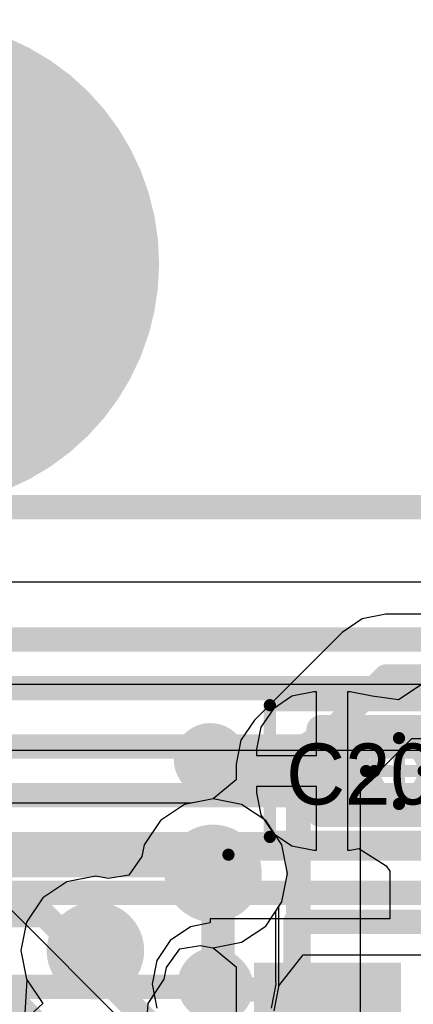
# Model space of a CAD drawing. Header units: millimetres. Extents: x -2 to 68, y -2 to 27.4.
# Tile 585 of 594: x 57.4 to 59, y 23.4 to 27.4. Entities that reach past the tile are written whole.
import ezdxf

# ---------------------------------------------------------------- set-up
doc = ezdxf.new("R2010")
doc.units = ezdxf.units.MM
for name, color, linetype in [('BottomLayer', 5, 'Continuous'), ('DrillGuide', 244, 'Continuous'), ('Mechanical13', 56, 'Continuous'), ('Mechanical15', 56, 'Continuous'), ('Mechanical2', 216, 'Continuous'), ('Mechanical3', 76, 'Continuous'), ('Mechanical4', 56, 'Continuous'), ('MidLayer1', 16, 'Continuous'), ('MidLayer2', 76, 'Continuous'), ('MidLayer3', 90, 'Continuous'), ('MidLayer4', 156, 'Continuous'), ('MidLayer5', 130, 'Continuous'), ('MidLayer6', 216, 'Continuous'), ('MidLayer7', 6, 'Continuous'), ('MidLayer8', 54, 'Continuous'), ('MultiLayer', 9, 'Continuous'), ('TopLayer', 1, 'Continuous'), ('TopPaste', 8, 'Continuous'), ('TopSolder', 216, 'Continuous'), ('ViaHoleLayer', 16, 'Continuous')]:
    doc.layers.add(name, color=color, linetype=linetype)

# ---------------------------------------------------------------- blocks, each defined once
blk = doc.blocks.new('PQFN40P180X260X55_16N_54')
at = {"layer": 'Mechanical13', "const_width": 0.1}
for points in [[(0.9, 1.3), (-0.9, 1.3)], [(-0.9, -1.3), (-0.9, 1.3)], [(0.9, -1.3), (0.9, 1.3)], [(0.9, -1.3), (-0.9, -1.3)]]:
    blk.add_lwpolyline(points, dxfattribs=at)
at = {"layer": 'Mechanical13', "const_width": 0.05}
for points in [[(-0.925, 1.3, 1), (-0.875, 1.3, 1)], [(-0.925, 1.3, 1), (-0.875, 1.3, 1)], [(0.875, 1.3, 1), (0.925, 1.3, 1)], [(0.875, 1.3, 1), (0.925, 1.3, 1)], [(-0.925, -1.3, 1), (-0.875, -1.3, 1)], [(-0.925, -1.3, 1), (-0.875, -1.3, 1)], [(0.875, -1.3, 1), (0.925, -1.3, 1)], [(0.875, -1.3, 1), (0.925, -1.3, 1)]]:
    blk.add_lwpolyline(points, format="xyb", close=True, dxfattribs=at)
at = {"layer": 'Mechanical13'}
blk.add_solid([(-0.9, 0.508), (-0.127, 0.508), (-0.9, 1.3), (-0.127, 1.3)], dxfattribs=at)
at = {"layer": 'Mechanical15', "const_width": 0.05}
for points in [[(1.175, 1.575), (-1.175, 1.575)], [(-1.175, -1.575), (-1.175, 1.575)], [(1.175, -1.575), (1.175, 1.575)], [(0, -0.5), (0, 0.5)], [(0.5, 0), (-0.5, 0)], [(1.175, -1.575), (-1.175, -1.575)]]:
    blk.add_lwpolyline(points, dxfattribs=at)
at = {"layer": 'Mechanical15'}
for points, const_width in [([(-1.1875, 1.575, 1), (-1.1625, 1.575, 1)], 0.025), ([(-1.1875, 1.575, 1), (-1.1625, 1.575, 1)], 0.025), ([(1.1625, 1.575, 1), (1.1875, 1.575, 1)], 0.025), ([(1.1625, 1.575, 1), (1.1875, 1.575, 1)], 0.025), ([(-0.0125, 0.5, 1), (0.0125, 0.5, 1)], 0.025), ([(0.3592, 0, 1), (-0.3592, 0, 1)], 0.05), ([(-0.5125, 0, 1), (-0.4875, 0, 1)], 0.025), ([(-0.3717, 0, 1), (-0.3467, 0, 1)], 0.025), ([(0.3467, 0, 1), (0.3717, 0, 1)], 0.025), ([(0.4875, 0, 1), (0.5125, 0, 1)], 0.025), ([(-0.0125, -0.5, 1), (0.0125, -0.5, 1)], 0.025), ([(-1.1875, -1.575, 1), (-1.1625, -1.575, 1)], 0.025), ([(-1.1875, -1.575, 1), (-1.1625, -1.575, 1)], 0.025), ([(1.1625, -1.575, 1), (1.1875, -1.575, 1)], 0.025), ([(1.1625, -1.575, 1), (1.1875, -1.575, 1)], 0.025)]:
    blk.add_lwpolyline(points, format="xyb", close=True, dxfattribs=dict(at, const_width=const_width))
at = {"layer": 'TopLayer'}
for points in [[(-0.7125, 0.8865), (-0.4875, 0.8865), (-0.7125, 1.4495), (-0.4875, 1.4495)], [(-0.3125, 0.8865), (-0.0875, 0.8865), (-0.3125, 1.4495), (-0.0875, 1.4495)], [(0.0875, 0.8865), (0.3125, 0.8865), (0.0875, 1.4495), (0.3125, 1.4495)], [(0.4875, 0.8865), (0.7125, 0.8865), (0.4875, 1.4495), (0.7125, 1.4495)], [(-0.3865, 0.4875), (-0.3865, 0.7125), (-1.0495, 0.4875), (-1.0495, 0.7125)], [(1.0495, 0.4875), (1.0495, 0.7125), (0.4865, 0.4875), (0.4865, 0.7125)], [(-0.4865, 0.0875), (-0.4865, 0.3125), (-1.0495, 0.0875), (-1.0495, 0.3125)], [(1.0495, 0.0875), (1.0495, 0.3125), (0.4865, 0.0875), (0.4865, 0.3125)], [(-0.4865, -0.3125), (-0.4865, -0.0875), (-1.0495, -0.3125), (-1.0495, -0.0875)], [(1.0495, -0.3125), (1.0495, -0.0875), (0.4865, -0.3125), (0.4865, -0.0875)], [(-0.4865, -0.7125), (-0.4865, -0.4875), (-1.0495, -0.7125), (-1.0495, -0.4875)], [(1.0495, -0.7125), (1.0495, -0.4875), (0.4865, -0.7125), (0.4865, -0.4875)], [(-0.7125, -1.4495), (-0.4875, -1.4495), (-0.7125, -0.8865), (-0.4875, -0.8865)], [(-0.3125, -1.4495), (-0.0875, -1.4495), (-0.3125, -0.8865), (-0.0875, -0.8865)], [(0.0875, -1.4495), (0.3125, -1.4495), (0.0875, -0.8865), (0.3125, -0.8865)], [(0.4875, -1.4495), (0.7125, -1.4495), (0.4875, -0.8865), (0.7125, -0.8865)]]:
    blk.add_solid(points, dxfattribs=at)
at = {"layer": 'TopPaste'}
for points in [[(-0.7125, 0.8865), (-0.4875, 0.8865), (-0.7125, 1.4495), (-0.4875, 1.4495)], [(-0.3125, 0.8865), (-0.0875, 0.8865), (-0.3125, 1.4495), (-0.0875, 1.4495)], [(0.0875, 0.8865), (0.3125, 0.8865), (0.0875, 1.4495), (0.3125, 1.4495)], [(0.4875, 0.8865), (0.7125, 0.8865), (0.4875, 1.4495), (0.7125, 1.4495)], [(-0.3865, 0.4875), (-0.3865, 0.7125), (-1.0495, 0.4875), (-1.0495, 0.7125)], [(1.0495, 0.4875), (1.0495, 0.7125), (0.4865, 0.4875), (0.4865, 0.7125)], [(-0.4865, 0.0875), (-0.4865, 0.3125), (-1.0495, 0.0875), (-1.0495, 0.3125)], [(1.0495, 0.0875), (1.0495, 0.3125), (0.4865, 0.0875), (0.4865, 0.3125)], [(-0.4865, -0.3125), (-0.4865, -0.0875), (-1.0495, -0.3125), (-1.0495, -0.0875)], [(1.0495, -0.3125), (1.0495, -0.0875), (0.4865, -0.3125), (0.4865, -0.0875)], [(-0.4865, -0.7125), (-0.4865, -0.4875), (-1.0495, -0.7125), (-1.0495, -0.4875)], [(1.0495, -0.7125), (1.0495, -0.4875), (0.4865, -0.7125), (0.4865, -0.4875)], [(-0.7125, -1.4495), (-0.4875, -1.4495), (-0.7125, -0.8865), (-0.4875, -0.8865)], [(-0.3125, -1.4495), (-0.0875, -1.4495), (-0.3125, -0.8865), (-0.0875, -0.8865)], [(0.0875, -1.4495), (0.3125, -1.4495), (0.0875, -0.8865), (0.3125, -0.8865)], [(0.4875, -1.4495), (0.7125, -1.4495), (0.4875, -0.8865), (0.7125, -0.8865)]]:
    blk.add_solid(points, dxfattribs=at)
at = {"layer": 'TopSolder'}
for points in [[(-0.7325, 0.8665), (-0.4675, 0.8665), (-0.7325, 1.4695), (-0.4675, 1.4695)], [(-0.3325, 0.8665), (-0.0675, 0.8665), (-0.3325, 1.4695), (-0.0675, 1.4695)], [(0.0675, 0.8665), (0.3325, 0.8665), (0.0675, 1.4695), (0.3325, 1.4695)], [(0.4675, 0.8665), (0.7325, 0.8665), (0.4675, 1.4695), (0.7325, 1.4695)], [(-0.3665, 0.4675), (-0.3665, 0.7325), (-1.0695, 0.4675), (-1.0695, 0.7325)], [(1.0695, 0.4675), (1.0695, 0.7325), (0.4665, 0.4675), (0.4665, 0.7325)], [(-0.4665, 0.0675), (-0.4665, 0.3325), (-1.0695, 0.0675), (-1.0695, 0.3325)], [(1.0695, 0.0675), (1.0695, 0.3325), (0.4665, 0.0675), (0.4665, 0.3325)], [(-0.4665, -0.3325), (-0.4665, -0.0675), (-1.0695, -0.3325), (-1.0695, -0.0675)], [(1.0695, -0.3325), (1.0695, -0.0675), (0.4665, -0.3325), (0.4665, -0.0675)], [(-0.4665, -0.7325), (-0.4665, -0.4675), (-1.0695, -0.7325), (-1.0695, -0.4675)], [(1.0695, -0.7325), (1.0695, -0.4675), (0.4665, -0.7325), (0.4665, -0.4675)], [(-0.7325, -1.4695), (-0.4675, -1.4695), (-0.7325, -0.8665), (-0.4675, -0.8665)], [(-0.3325, -1.4695), (-0.0675, -1.4695), (-0.3325, -0.8665), (-0.0675, -0.8665)], [(0.0675, -1.4695), (0.3325, -1.4695), (0.0675, -0.8665), (0.3325, -0.8665)], [(0.4675, -1.4695), (0.7325, -1.4695), (0.4675, -0.8665), (0.7325, -0.8665)]]:
    blk.add_solid(points, dxfattribs=at)
blk = doc.blocks.new('CAP_0201_58')
at = {"layer": 'Mechanical13', "const_width": 0.12}
for points in [[(-0.32, 0.17), (0.32, 0.17)], [(-0.32, -0.17), (-0.32, 0.17)], [(0.32, -0.17), (0.32, 0.17)], [(-0.32, -0.17), (0.32, -0.17)]]:
    blk.add_lwpolyline(points, dxfattribs=at)
at = {"layer": 'Mechanical13', "const_width": 0.06}
for points in [[(-0.35, 0.17, 1), (-0.29, 0.17, 1)], [(-0.35, 0.17, 1), (-0.29, 0.17, 1)], [(0.29, 0.17, 1), (0.35, 0.17, 1)], [(0.29, 0.17, 1), (0.35, 0.17, 1)], [(-0.35, -0.17, 1), (-0.29, -0.17, 1)], [(-0.35, -0.17, 1), (-0.29, -0.17, 1)], [(0.29, -0.17, 1), (0.35, -0.17, 1)], [(0.29, -0.17, 1), (0.35, -0.17, 1)]]:
    blk.add_lwpolyline(points, format="xyb", close=True, dxfattribs=at)
at = {"layer": 'Mechanical15', "const_width": 0.05}
for points in [[(-0.53, 0.27), (0.53, 0.27)], [(-0.53, -0.27), (-0.53, 0.27)], [(0.53, -0.27), (0.53, 0.27)], [(0, -0.135), (0, 0.135)], [(-0.135, 0), (0.135, 0)], [(-0.53, -0.27), (0.53, -0.27)]]:
    blk.add_lwpolyline(points, dxfattribs=at)
at = {"layer": 'Mechanical15'}
for points, const_width in [([(-0.5425, 0.27, 1), (-0.5175, 0.27, 1)], 0.025), ([(-0.5425, 0.27, 1), (-0.5175, 0.27, 1)], 0.025), ([(0.5175, 0.27, 1), (0.5425, 0.27, 1)], 0.025), ([(0.5175, 0.27, 1), (0.5425, 0.27, 1)], 0.025), ([(0.1013, 0, 1), (-0.1013, 0, 1)], 0.05), ([(-0.0125, 0.135, 1), (0.0125, 0.135, 1)], 0.025), ([(-0.1475, 0, 1), (-0.1225, 0, 1)], 0.025), ([(-0.1138, 0, 1), (-0.0888, 0, 1)], 0.025), ([(0.0888, 0, 1), (0.1138, 0, 1)], 0.025), ([(0.1225, 0, 1), (0.1475, 0, 1)], 0.025), ([(-0.0125, -0.135, 1), (0.0125, -0.135, 1)], 0.025), ([(-0.5425, -0.27, 1), (-0.5175, -0.27, 1)], 0.025), ([(-0.5425, -0.27, 1), (-0.5175, -0.27, 1)], 0.025), ([(0.5175, -0.27, 1), (0.5425, -0.27, 1)], 0.025), ([(0.5175, -0.27, 1), (0.5425, -0.27, 1)], 0.025)]:
    blk.add_lwpolyline(points, format="xyb", close=True, dxfattribs=dict(at, const_width=const_width))
at = {"layer": 'TopLayer', "const_width": 0.0806}
for points in [[(-0.3897, 0.0894, 1), (-0.3091, 0.0894, 1)], [(-0.2409, 0.0894, 1), (-0.1603, 0.0894, 1)], [(0.1603, 0.0894, 1), (0.2409, 0.0894, 1)], [(0.3091, 0.0894, 1), (0.3897, 0.0894, 1)], [(-0.3897, -0.0894, 1), (-0.3091, -0.0894, 1)], [(-0.2409, -0.0894, 1), (-0.1603, -0.0894, 1)], [(0.1603, -0.0894, 1), (0.2409, -0.0894, 1)], [(0.3091, -0.0894, 1), (0.3897, -0.0894, 1)]]:
    blk.add_lwpolyline(points, format="xyb", close=True, dxfattribs=at)
at = {"layer": 'TopLayer'}
for points in [[(-0.2006, 0.17), (-0.3494, 0.17), (-0.2006, -0.17), (-0.3494, -0.17)], [(0.2006, -0.17), (0.3494, -0.17), (0.2006, 0.17), (0.3494, 0.17)], [(-0.12, 0.0894), (-0.43, 0.0894), (-0.12, -0.0894), (-0.43, -0.0894)], [(0.12, -0.0894), (0.43, -0.0894), (0.12, 0.0894), (0.43, 0.0894)]]:
    blk.add_solid(points, dxfattribs=at)
at = {"layer": 'TopPaste', "const_width": 0.0806}
for points in [[(-0.3897, 0.0894, 1), (-0.3091, 0.0894, 1)], [(-0.2409, 0.0894, 1), (-0.1603, 0.0894, 1)], [(0.1603, 0.0894, 1), (0.2409, 0.0894, 1)], [(0.3091, 0.0894, 1), (0.3897, 0.0894, 1)], [(-0.3897, -0.0894, 1), (-0.3091, -0.0894, 1)], [(-0.2409, -0.0894, 1), (-0.1603, -0.0894, 1)], [(0.1603, -0.0894, 1), (0.2409, -0.0894, 1)], [(0.3091, -0.0894, 1), (0.3897, -0.0894, 1)]]:
    blk.add_lwpolyline(points, format="xyb", close=True, dxfattribs=at)
at = {"layer": 'TopPaste'}
for points in [[(-0.2006, 0.17), (-0.3494, 0.17), (-0.2006, -0.17), (-0.3494, -0.17)], [(0.2006, -0.17), (0.3494, -0.17), (0.2006, 0.17), (0.3494, 0.17)], [(-0.12, 0.0894), (-0.43, 0.0894), (-0.12, -0.0894), (-0.43, -0.0894)], [(0.12, -0.0894), (0.43, -0.0894), (0.12, 0.0894), (0.43, 0.0894)]]:
    blk.add_solid(points, dxfattribs=at)
at = {"layer": 'TopSolder', "const_width": 0.0806}
for points in [[(-0.3897, 0.0894, 1), (-0.3091, 0.0894, 1)], [(-0.2409, 0.0894, 1), (-0.1603, 0.0894, 1)], [(0.1603, 0.0894, 1), (0.2409, 0.0894, 1)], [(0.3091, 0.0894, 1), (0.3897, 0.0894, 1)], [(-0.3897, -0.0894, 1), (-0.3091, -0.0894, 1)], [(-0.2409, -0.0894, 1), (-0.1603, -0.0894, 1)], [(0.1603, -0.0894, 1), (0.2409, -0.0894, 1)], [(0.3091, -0.0894, 1), (0.3897, -0.0894, 1)]]:
    blk.add_lwpolyline(points, format="xyb", close=True, dxfattribs=at)
at = {"layer": 'TopSolder'}
for points in [[(-0.2006, 0.17), (-0.3494, 0.17), (-0.2006, -0.17), (-0.3494, -0.17)], [(0.2006, -0.17), (0.3494, -0.17), (0.2006, 0.17), (0.3494, 0.17)], [(-0.12, 0.0894), (-0.43, 0.0894), (-0.12, -0.0894), (-0.43, -0.0894)], [(0.12, -0.0894), (0.43, -0.0894), (0.12, 0.0894), (0.43, 0.0894)]]:
    blk.add_solid(points, dxfattribs=at)

msp = doc.modelspace()

# ---------------------------------------------------------------- linework, layer by layer
at = {"layer": 'BottomLayer'}
for p, q in [((43.1427, 25.0941), (62.4912, 25.0941)), ((59.8079, 24.6735), (43.6039, 24.6735)), ((58.4907, 23.4367), (58.5908, 23.5637)), ((58.5908, 23.5637), (59.4538, 23.5637)), ((58.4721, 23.3351), (58.4915, 23.4326)), ((58.4915, 23.4326), (58.4907, 23.4367))]:
    msp.add_line(p, q, dxfattribs=at)
at = {"layer": 'BottomLayer', "const_width": 0.1}
for points in [[(43.6039, 24.4186), (59.8079, 24.4186)], [(43.6868, 24.2186), (59.7251, 24.2186)], [(43.7696, 24.0186), (59.6422, 24.0186)], [(43.8525, 23.8186), (59.5594, 23.8186)], [(57.3726, 23.4326), (58.2366, 23.4326)]]:
    msp.add_lwpolyline(points, dxfattribs=at)
at = {"layer": 'BottomLayer'}
for points, const_width in [([(58.1616, 23.4326, 1), (58.3116, 23.4326, 1)], 0.15), ([(58.2116, 23.4326, 1), (58.2616, 23.4326, 1)], 0.05)]:
    msp.add_lwpolyline(points, format="xyb", close=True, dxfattribs=dict(at, const_width=const_width))
at = {"layer": 'DrillGuide'}
for points, const_width in [([(58.1853, 24.3647, 1), (58.2353, 24.3647, 1)], 0.05), ([(58.1714, 23.8984, 1), (58.2714, 23.8984, 1)], 0.1), ([(57.6886, 23.5817, 1), (57.7886, 23.5817, 1)], 0.1), ([(58.2008, 23.4435, 1), (58.2508, 23.4435, 1)], 0.05), ([(58.2116, 23.4326, 1), (58.2616, 23.4326, 1)], 0.05)]:
    msp.add_lwpolyline(points, format="xyb", close=True, dxfattribs=dict(at, const_width=const_width))
at = {"layer": 'Mechanical3', "const_width": 2}
msp.add_lwpolyline([(34.4829, 26.399), (57, 26.399)], dxfattribs=at)
at = {"layer": 'Mechanical3', "const_width": 1}
msp.add_lwpolyline([(56.5, 26.399, 1), (57.5, 26.399, 1)], format="xyb", close=True, dxfattribs=at)
at = {"layer": 'Mechanical4', "const_width": 0.1}
msp.add_lwpolyline([(1.905, 25.4), (64.008, 25.4)], dxfattribs=at)
at = {"layer": 'MidLayer1'}
for p, q in [((37.3388, 25.0941), (60.5031, 25.0941)), ((58.2214, 24.2043), (58.1044, 24.181)), ((58.3385, 24.181), (58.2214, 24.2043)), ((58.1044, 24.181), (58.0051, 24.1147)), ((58.4377, 24.1147), (58.3385, 24.181)), ((58.0051, 24.1147), (57.9388, 24.0155)), ((58.504, 24.0155), (58.4377, 24.1147)), ((57.9388, 24.0155), (57.9293, 23.9678)), ((58.5273, 23.8984), (58.504, 24.0155)), ((57.9293, 23.9678), (57.875, 23.8914)), ((57.6216, 23.8643), (57.5223, 23.798)), ((57.7386, 23.8875), (57.6216, 23.8643)), ((57.7916, 23.877), (57.7386, 23.8875)), ((57.875, 23.8914), (57.7916, 23.877)), ((58.504, 23.7814), (58.5273, 23.8984)), ((57.5223, 23.798), (57.456, 23.6987)), ((58.4785, 23.7432), (58.504, 23.7814)), ((58.4785, 23.4544), (58.4785, 23.7432)), ((57.456, 23.6987), (57.4327, 23.5817)), ((57.4327, 23.5817), (57.456, 23.4646)), ((57.456, 23.4646), (57.5223, 23.3654)), ((58.4613, 23.3459), (58.4807, 23.4435)), ((58.4807, 23.4435), (58.4785, 23.4544)), ((57.5223, 23.3654), (57.4737, 23.3202))]:
    msp.add_line(p, q, dxfattribs=at)
for points, const_width in [([(58.1353, 24.3647, 1), (58.2853, 24.3647, 1)], 0.15), ([(58.1214, 23.8984, 1), (58.3214, 23.8984, 1)], 0.2), ([(58.1964, 23.8984, 1), (58.2464, 23.8984, 1)], 0.05), ([(58.1986, 23.8963, 1), (58.2486, 23.8963, 1)], 0.05), ([(58.1986, 23.8963, 1), (58.2486, 23.8963, 1)], 0.05), ([(57.6386, 23.5817, 1), (57.8386, 23.5817, 1)], 0.2), ([(57.7136, 23.5817, 1), (57.7636, 23.5817, 1)], 0.05), ([(58.1508, 23.4435, 1), (58.3008, 23.4435, 1)], 0.15), ([(57.7136, 23.5064, 1), (57.7636, 23.5064, 1)], 0.05), ([(57.7136, 23.5064, 1), (57.7636, 23.5064, 1)], 0.05), ([(58.1986, 23.4456, 1), (58.2486, 23.4456, 1)], 0.05), ([(58.1986, 23.4456, 1), (58.2486, 23.4456, 1)], 0.05), ([(58.2008, 23.4435, 1), (58.2508, 23.4435, 1)], 0.05)]:
    msp.add_lwpolyline(points, format="xyb", close=True, dxfattribs=dict(at, const_width=const_width))
at = {"layer": 'MidLayer1', "const_width": 0.1}
for points in [[(58.2214, 23.8984), (58.2236, 23.8963)], [(58.2236, 23.4456), (58.2236, 23.8963)], [(57.7386, 23.5064), (57.7386, 23.5817)], [(57.7386, 23.5064), (58.0137, 23.2313)], [(58.2236, 23.4456), (58.2258, 23.4435)]]:
    msp.add_lwpolyline(points, dxfattribs=at)
at = {"layer": 'MidLayer2'}
for p, q in [((57.0414, 24.4031), (60.1385, 24.4031)), ((58.2214, 24.2043), (58.1044, 24.181)), ((58.3385, 24.181), (58.2214, 24.2043)), ((58.1044, 24.181), (58.0051, 24.1147)), ((58.4377, 24.1147), (58.3385, 24.181)), ((58.0051, 24.1147), (57.9388, 24.0155)), ((58.504, 24.0155), (58.4377, 24.1147)), ((57.9388, 24.0155), (57.9293, 23.9678)), ((58.5273, 23.8984), (58.504, 24.0155)), ((57.9293, 23.9678), (57.875, 23.8914)), ((57.6216, 23.8643), (57.5223, 23.798)), ((57.7386, 23.8875), (57.6216, 23.8643)), ((57.7916, 23.877), (57.7386, 23.8875)), ((57.875, 23.8914), (57.7916, 23.877)), ((58.504, 23.7814), (58.5273, 23.8984)), ((57.5223, 23.798), (57.456, 23.6987)), ((58.4377, 23.6821), (58.504, 23.7814)), ((57.456, 23.6987), (57.4327, 23.5817)), ((58.3385, 23.6158), (58.4377, 23.6821)), ((57.4327, 23.5817), (57.456, 23.4646)), ((58.0307, 23.5123), (58.085, 23.5887)), ((58.085, 23.5887), (58.1684, 23.6031)), ((58.1684, 23.6031), (58.2214, 23.5926)), ((58.2214, 23.5926), (58.3385, 23.6158)), ((58.0212, 23.4646), (58.0307, 23.5123)), ((57.4576, 23.4622), (57.4474, 23.3026)), ((57.456, 23.4646), (57.4576, 23.4622)), ((57.9549, 23.3654), (58.0212, 23.4646)), ((57.9447, 23.2058), (57.9549, 23.3654))]:
    msp.add_line(p, q, dxfattribs=at)
at = {"layer": 'MidLayer2', "const_width": 0.1}
for points in [[(41.8063, 24.858), (60.4893, 24.858)], [(42.5827, 24.658), (60.244, 24.658)]]:
    msp.add_lwpolyline(points, dxfattribs=at)
at = {"layer": 'MidLayer2', "const_width": 0.2}
for points in [[(58.1214, 23.8984, 1), (58.3214, 23.8984, 1)], [(57.6386, 23.5817, 1), (57.8386, 23.5817, 1)]]:
    msp.add_lwpolyline(points, format="xyb", close=True, dxfattribs=at)
at = {"layer": 'MidLayer3'}
for p, q in [((54.4274, 25.0941), (60.3514, 25.0941)), ((58.9311, 24.961), (58.8335, 24.9416)), ((60.4108, 24.961), (58.9311, 24.961)), ((58.8335, 24.9416), (58.7508, 24.8863)), ((58.7508, 24.8863), (58.3912, 24.5267)), ((58.3912, 24.5267), (58.3359, 24.444)), ((58.3359, 24.444), (58.3165, 24.3464)), ((58.8263, 24.2409), (59.0366, 24.4512)), ((59.0366, 24.4512), (60.5324, 24.4512)), ((58.3165, 24.3464), (58.3165, 24.2824)), ((58.3165, 24.2824), (58.2214, 24.2043)), ((58.8263, 23.1088), (58.8263, 24.2409)), ((58.2214, 24.2043), (58.1044, 24.181)), ((58.1044, 24.181), (58.0051, 24.1147)), ((58.0051, 24.1147), (57.9388, 24.0155)), ((57.9388, 24.0155), (57.9293, 23.9678)), ((57.9293, 23.9678), (57.875, 23.8914)), ((57.6216, 23.8643), (57.5223, 23.798)), ((57.7386, 23.8875), (57.6216, 23.8643)), ((57.7916, 23.877), (57.7386, 23.8875)), ((57.875, 23.8914), (57.7916, 23.877)), ((57.5223, 23.798), (57.456, 23.6987)), ((57.456, 23.6987), (57.4327, 23.5817)), ((57.4327, 23.5817), (57.456, 23.4646)), ((58.0307, 23.5123), (58.085, 23.5887)), ((58.085, 23.5887), (58.1684, 23.6031)), ((58.1684, 23.6031), (58.2214, 23.5926)), ((58.2214, 23.5926), (58.3165, 23.5145)), ((58.0212, 23.4646), (58.0307, 23.5123)), ((58.3165, 23.5145), (58.3165, 23.132)), ((57.4576, 23.4622), (57.4474, 23.3026)), ((57.456, 23.4646), (57.4576, 23.4622)), ((57.9549, 23.3654), (58.0212, 23.4646)), ((57.9447, 23.2058), (57.9549, 23.3654))]:
    msp.add_line(p, q, dxfattribs=at)
at = {"layer": 'MidLayer3', "const_width": 0.1}
for points in [[(58.5714, 24.3464), (58.9311, 24.7061)], [(58.9311, 24.7061), (60.6909, 24.7061)], [(58.5714, 23.0265), (58.5714, 24.3464)]]:
    msp.add_lwpolyline(points, dxfattribs=at)
at = {"layer": 'MidLayer3'}
for points, const_width in [([(58.9061, 24.7061, 1), (58.956, 24.7061, 1)], 0.05), ([(58.9061, 24.7061, 1), (58.956, 24.7061, 1)], 0.05), ([(58.5464, 24.3464, 1), (58.5964, 24.3464, 1)], 0.05), ([(58.5464, 24.3464, 1), (58.5964, 24.3464, 1)], 0.05), ([(58.1214, 23.8984, 1), (58.3214, 23.8984, 1)], 0.2), ([(57.6386, 23.5817, 1), (57.8386, 23.5817, 1)], 0.2)]:
    msp.add_lwpolyline(points, format="xyb", close=True, dxfattribs=dict(at, const_width=const_width))
at = {"layer": 'MidLayer4'}
for p, q in [((37.3388, 25.0941), (60.5031, 25.0941)), ((58.2214, 24.2043), (58.1044, 24.181)), ((58.3385, 24.181), (58.2214, 24.2043)), ((58.1044, 24.181), (58.0051, 24.1147)), ((58.4377, 24.1147), (58.3385, 24.181)), ((58.0051, 24.1147), (57.9388, 24.0155)), ((58.504, 24.0155), (58.4377, 24.1147)), ((57.9388, 24.0155), (57.9293, 23.9678)), ((58.5273, 23.8984), (58.504, 24.0155)), ((57.9293, 23.9678), (57.875, 23.8914)), ((57.6216, 23.8643), (57.5223, 23.798)), ((57.7386, 23.8875), (57.6216, 23.8643)), ((57.7916, 23.877), (57.7386, 23.8875)), ((57.875, 23.8914), (57.7916, 23.877)), ((58.504, 23.7814), (58.5273, 23.8984)), ((57.5223, 23.798), (57.456, 23.6987)), ((58.4915, 23.7627), (58.504, 23.7814)), ((58.4915, 23.4326), (58.4915, 23.7627)), ((57.456, 23.6987), (57.4327, 23.5817)), ((57.4327, 23.5817), (57.456, 23.4646)), ((57.4576, 23.4622), (57.4474, 23.3026)), ((57.456, 23.4646), (57.4576, 23.4622)), ((58.4721, 23.3351), (58.4915, 23.4326))]:
    msp.add_line(p, q, dxfattribs=at)
for points, const_width in [([(58.1214, 23.8984, 1), (58.3214, 23.8984, 1)], 0.2), ([(58.1964, 23.8984, 1), (58.2464, 23.8984, 1)], 0.05), ([(58.2116, 23.8832, 1), (58.2616, 23.8832, 1)], 0.05), ([(58.2116, 23.8832, 1), (58.2616, 23.8832, 1)], 0.05), ([(57.6386, 23.5817, 1), (57.8386, 23.5817, 1)], 0.2), ([(58.1616, 23.4326, 1), (58.3116, 23.4326, 1)], 0.15), ([(58.2116, 23.4326, 1), (58.2616, 23.4326, 1)], 0.05)]:
    msp.add_lwpolyline(points, format="xyb", close=True, dxfattribs=dict(at, const_width=const_width))
at = {"layer": 'MidLayer4', "const_width": 0.1}
for points in [[(58.2214, 23.8984), (58.2366, 23.8832)], [(58.2366, 23.4326), (58.2366, 23.8832)]]:
    msp.add_lwpolyline(points, dxfattribs=at)
at = {"layer": 'MidLayer5'}
for p, q in [((55.9001, 25.0941), (60.5031, 25.0941)), ((58.1322, 24.1866), (57.0427, 24.1866)), ((58.2214, 24.2043), (58.1322, 24.1866)), ((58.3385, 24.181), (58.2214, 24.2043)), ((58.4377, 24.1147), (58.3385, 24.181)), ((58.504, 24.0155), (58.4377, 24.1147)), ((58.5273, 23.8984), (58.504, 24.0155)), ((58.504, 23.7814), (58.5273, 23.8984)), ((58.4377, 23.6821), (58.504, 23.7814)), ((58.3385, 23.6158), (58.4377, 23.6821)), ((58.0307, 23.5123), (58.085, 23.5887)), ((58.085, 23.5887), (58.1684, 23.6031)), ((58.1684, 23.6031), (58.2214, 23.5926)), ((58.2214, 23.5926), (58.3385, 23.6158)), ((58.0212, 23.4646), (58.0307, 23.5123)), ((57.9549, 23.3654), (58.0212, 23.4646)), ((57.9447, 23.2058), (57.9549, 23.3654))]:
    msp.add_line(p, q, dxfattribs=at)
for points, const_width in [([(58.1214, 23.8984, 1), (58.3214, 23.8984, 1)], 0.2), ([(58.1632, 23.9317, 1), (58.2132, 23.9317, 1)], 0.05), ([(58.1632, 23.9317, 1), (58.2132, 23.9317, 1)], 0.05), ([(58.1964, 23.8984, 1), (58.2464, 23.8984, 1)], 0.05), ([(57.6386, 23.5817, 1), (57.8386, 23.5817, 1)], 0.2), ([(57.505, 23.7273, 1), (57.555, 23.7273, 1)], 0.05), ([(57.505, 23.7273, 1), (57.555, 23.7273, 1)], 0.05), ([(57.6507, 23.5817, 1), (57.7007, 23.5817, 1)], 0.05), ([(57.6507, 23.5817, 1), (57.7007, 23.5817, 1)], 0.05), ([(57.7136, 23.5817, 1), (57.7636, 23.5817, 1)], 0.05)]:
    msp.add_lwpolyline(points, format="xyb", close=True, dxfattribs=dict(at, const_width=const_width))
at = {"layer": 'MidLayer5', "const_width": 0.1}
for points in [[(56.5225, 23.9317), (58.1882, 23.9317)], [(58.1882, 23.9317), (58.2214, 23.8984)], [(56.444, 23.7273), (57.53, 23.7273)], [(57.53, 23.7273), (57.6757, 23.5817)], [(57.6757, 23.5817), (57.7386, 23.5817)], [(57.2207, 23.5273), (57.6617, 23.0863)]]:
    msp.add_lwpolyline(points, dxfattribs=at)
at = {"layer": 'MidLayer6'}
for p, q in [((42.4063, 25.0941), (60.5031, 25.0941)), ((58.2214, 24.2043), (58.1044, 24.181)), ((58.3385, 24.181), (58.2214, 24.2043)), ((58.1044, 24.181), (58.0051, 24.1147)), ((58.4377, 24.1147), (58.3385, 24.181)), ((58.0051, 24.1147), (57.9388, 24.0155)), ((58.504, 24.0155), (58.4377, 24.1147)), ((57.9388, 24.0155), (57.9293, 23.9678)), ((58.5273, 23.8984), (58.504, 24.0155)), ((57.9293, 23.9678), (57.875, 23.8914)), ((57.6216, 23.8643), (57.5223, 23.798)), ((57.7386, 23.8875), (57.6216, 23.8643)), ((57.7916, 23.877), (57.7386, 23.8875)), ((57.875, 23.8914), (57.7916, 23.877)), ((58.504, 23.7814), (58.5273, 23.8984)), ((57.5223, 23.798), (57.456, 23.6987)), ((58.4377, 23.6821), (58.504, 23.7814)), ((57.456, 23.6987), (57.4327, 23.5817)), ((58.3385, 23.6158), (58.4377, 23.6821)), ((57.4327, 23.5817), (57.456, 23.4646)), ((58.0307, 23.5123), (58.085, 23.5887)), ((58.085, 23.5887), (58.1684, 23.6031)), ((58.1684, 23.6031), (58.2214, 23.5926)), ((58.2214, 23.5926), (58.3385, 23.6158)), ((58.0212, 23.4646), (58.0307, 23.5123)), ((57.4576, 23.4622), (57.4474, 23.3026)), ((57.456, 23.4646), (57.4576, 23.4622)), ((57.9549, 23.3654), (58.0212, 23.4646)), ((57.9447, 23.2058), (57.9549, 23.3654))]:
    msp.add_line(p, q, dxfattribs=at)
at = {"layer": 'MidLayer6', "const_width": 0.2}
for points in [[(58.1214, 23.8984, 1), (58.3214, 23.8984, 1)], [(57.6386, 23.5817, 1), (57.8386, 23.5817, 1)]]:
    msp.add_lwpolyline(points, format="xyb", close=True, dxfattribs=at)
at = {"layer": 'MidLayer7'}
for p, q in [((54.1, 25.0941), (60.5031, 25.0941)), ((54.1, 25.0941), (60.5031, 25.0941)), ((58.2214, 24.2043), (58.1044, 24.181)), ((58.2214, 24.2043), (58.1044, 24.181)), ((58.3385, 24.181), (58.2214, 24.2043)), ((58.3385, 24.181), (58.2214, 24.2043)), ((58.1044, 24.181), (58.0051, 24.1147)), ((58.1044, 24.181), (58.0051, 24.1147)), ((58.4377, 24.1147), (58.3385, 24.181)), ((58.4377, 24.1147), (58.3385, 24.181)), ((58.0051, 24.1147), (57.9388, 24.0155)), ((58.0051, 24.1147), (57.9388, 24.0155)), ((58.504, 24.0155), (58.4377, 24.1147)), ((58.504, 24.0155), (58.4377, 24.1147)), ((57.9388, 24.0155), (57.9293, 23.9678)), ((57.9388, 24.0155), (57.9293, 23.9678)), ((58.5273, 23.8984), (58.504, 24.0155)), ((58.5273, 23.8984), (58.504, 24.0155)), ((57.9293, 23.9678), (57.875, 23.8914)), ((57.9293, 23.9678), (57.875, 23.8914)), ((57.6216, 23.8643), (57.5223, 23.798)), ((57.6216, 23.8643), (57.5223, 23.798)), ((57.7386, 23.8875), (57.6216, 23.8643)), ((57.7386, 23.8875), (57.6216, 23.8643)), ((57.7916, 23.877), (57.7386, 23.8875)), ((57.7916, 23.877), (57.7386, 23.8875)), ((57.875, 23.8914), (57.7916, 23.877)), ((57.875, 23.8914), (57.7916, 23.877)), ((58.504, 23.7814), (58.5273, 23.8984)), ((58.504, 23.7814), (58.5273, 23.8984)), ((57.5223, 23.798), (57.456, 23.6987)), ((57.5223, 23.798), (57.456, 23.6987)), ((58.4377, 23.6821), (58.504, 23.7814)), ((58.4377, 23.6821), (58.504, 23.7814)), ((57.456, 23.6987), (57.4327, 23.5817)), ((57.456, 23.6987), (57.4327, 23.5817)), ((58.3385, 23.6158), (58.4377, 23.6821)), ((58.3385, 23.6158), (58.4377, 23.6821)), ((57.4327, 23.5817), (57.456, 23.4646)), ((57.4327, 23.5817), (57.456, 23.4646)), ((58.0307, 23.5123), (58.085, 23.5887)), ((58.0307, 23.5123), (58.085, 23.5887)), ((58.085, 23.5887), (58.1684, 23.6031)), ((58.085, 23.5887), (58.1684, 23.6031)), ((58.1684, 23.6031), (58.2214, 23.5926)), ((58.1684, 23.6031), (58.2214, 23.5926)), ((58.2214, 23.5926), (58.3385, 23.6158)), ((58.2214, 23.5926), (58.3385, 23.6158)), ((58.0212, 23.4646), (58.0307, 23.5123)), ((58.0212, 23.4646), (58.0307, 23.5123)), ((57.4576, 23.4622), (57.4474, 23.3026)), ((57.4576, 23.4622), (57.4474, 23.3026)), ((57.456, 23.4646), (57.4576, 23.4622)), ((57.456, 23.4646), (57.4576, 23.4622)), ((57.9549, 23.3654), (58.0212, 23.4646)), ((57.9549, 23.3654), (58.0212, 23.4646)), ((57.9447, 23.2058), (57.9549, 23.3654)), ((57.9447, 23.2058), (57.9549, 23.3654))]:
    msp.add_line(p, q, dxfattribs=at)
at = {"layer": 'MidLayer7', "const_width": 0.2}
for points in [[(58.1214, 23.8984, 1), (58.3214, 23.8984, 1)], [(57.6386, 23.5817, 1), (57.8386, 23.5817, 1)]]:
    msp.add_lwpolyline(points, format="xyb", close=True, dxfattribs=at)
at = {"layer": 'MidLayer8'}
for p, q in [((37.3388, 25.0941), (60.5031, 25.0941)), ((58.2214, 24.2043), (58.1044, 24.181)), ((58.3385, 24.181), (58.2214, 24.2043)), ((58.1044, 24.181), (58.0051, 24.1147)), ((58.4377, 24.1147), (58.3385, 24.181)), ((58.0051, 24.1147), (57.9388, 24.0155)), ((58.504, 24.0155), (58.4377, 24.1147)), ((57.9388, 24.0155), (57.9293, 23.9678)), ((58.5273, 23.8984), (58.504, 24.0155)), ((57.9293, 23.9678), (57.875, 23.8914)), ((57.6216, 23.8643), (57.5223, 23.798)), ((57.7386, 23.8875), (57.6216, 23.8643)), ((57.7916, 23.877), (57.7386, 23.8875)), ((57.875, 23.8914), (57.7916, 23.877)), ((58.504, 23.7814), (58.5273, 23.8984)), ((57.5223, 23.798), (57.456, 23.6987)), ((58.4377, 23.6821), (58.504, 23.7814)), ((57.456, 23.6987), (57.4327, 23.5817)), ((58.3385, 23.6158), (58.4377, 23.6821)), ((57.4327, 23.5817), (57.456, 23.4646)), ((58.0307, 23.5123), (58.085, 23.5887)), ((58.085, 23.5887), (58.1684, 23.6031)), ((58.1684, 23.6031), (58.2214, 23.5926)), ((58.2214, 23.5926), (58.3385, 23.6158)), ((58.0212, 23.4646), (58.0307, 23.5123)), ((57.4576, 23.4622), (57.4474, 23.3026)), ((57.456, 23.4646), (57.4576, 23.4622)), ((57.9549, 23.3654), (58.0212, 23.4646)), ((57.9447, 23.2058), (57.9549, 23.3654))]:
    msp.add_line(p, q, dxfattribs=at)
at = {"layer": 'MidLayer8', "const_width": 0.2}
for points in [[(58.1214, 23.8984, 1), (58.3214, 23.8984, 1)], [(57.6386, 23.5817, 1), (57.8386, 23.5817, 1)]]:
    msp.add_lwpolyline(points, format="xyb", close=True, dxfattribs=at)
at = {"layer": 'MultiLayer'}
for points, const_width in [([(58.1353, 24.3647, 1), (58.2853, 24.3647, 1)], 0.15), ([(58.1214, 23.8984, 1), (58.3214, 23.8984, 1)], 0.2), ([(57.6386, 23.5817, 1), (57.8386, 23.5817, 1)], 0.2), ([(58.1508, 23.4435, 1), (58.3008, 23.4435, 1)], 0.15), ([(58.1616, 23.4326, 1), (58.3116, 23.4326, 1)], 0.15)]:
    msp.add_lwpolyline(points, format="xyb", close=True, dxfattribs=dict(at, const_width=const_width))
at = {"layer": 'TopLayer'}
for p, q in [((50.0396, 25.0941), (62.4912, 25.0941)), ((59.0756, 24.6717), (58.9828, 24.6097)), ((58.6351, 24.6425), (58.5451, 24.6246)), ((58.646, 24.6425), (58.6351, 24.6425)), ((58.646, 24.3815), (58.646, 24.6425)), ((58.7839, 24.6425), (58.773, 24.6425)), ((58.773, 24.6425), (58.773, 24.318)), ((58.8738, 24.6246), (58.7839, 24.6425)), ((58.5451, 24.6246), (58.4688, 24.5737)), ((58.9828, 24.6097), (58.8738, 24.6246)), ((58.4688, 24.5737), (58.4178, 24.4974)), ((58.4178, 24.4974), (58.3999, 24.4074)), ((58.3999, 24.4074), (58.3999, 24.3815)), ((58.3999, 24.3815), (58.646, 24.3815)), ((58.773, 24.318), (58.773, 23.9935)), ((58.646, 24.2545), (58.3999, 24.2545)), ((58.3999, 24.2545), (58.3999, 24.2286)), ((58.3999, 24.2286), (58.4178, 24.1386)), ((58.646, 23.9935), (58.646, 24.2545)), ((58.4178, 24.1386), (58.4688, 24.0623)), ((58.4688, 24.0623), (58.5451, 24.0114)), ((58.5451, 24.0114), (58.6351, 23.9935)), ((58.6351, 23.9935), (58.646, 23.9935)), ((58.773, 23.9935), (58.7839, 23.9935)), ((58.7839, 23.9935), (58.82, 24.0007)), ((58.82, 24.0007), (58.932, 23.9287)), ((58.932, 23.9287), (58.947, 23.9075)), ((58.947, 23.9075), (58.947, 23.7125)), ((57.921, 23.221), (57.3849, 23.7572)), ((58.947, 23.7125), (58.21, 23.7125)), ((58.21, 23.7125), (58.21, 23.6952)), ((58.1282, 23.679), (58.0455, 23.6237)), ((58.21, 23.6952), (58.1282, 23.679)), ((58.0455, 23.6237), (57.9903, 23.541)), ((57.9903, 23.541), (57.9709, 23.4435)), ((57.9709, 23.4435), (57.9903, 23.3459))]:
    msp.add_line(p, q, dxfattribs=at)
for points, const_width in [([(58.1353, 24.3647, 1), (58.2853, 24.3647, 1)], 0.15), ([(58.1785, 24.3647, 1), (58.242, 24.3647, 1)], 0.0635), ([(58.2254, 24.3647, 1), (58.2889, 24.3647, 1)], 0.0635), ([(58.2254, 24.3647, 1), (58.2889, 24.3647, 1)], 0.0635), ([(58.2691, 24.3209, 1), (58.3326, 24.3209, 1)], 0.0635), ([(58.2691, 24.3209, 1), (58.3326, 24.3209, 1)], 0.0635), ([(58.6748, 24.3209, 1), (58.7383, 24.3209, 1)], 0.0635), ([(58.6748, 24.3209, 1), (58.7383, 24.3209, 1)], 0.0635), ([(58.6777, 24.318, 1), (58.7412, 24.318, 1)], 0.0635), ([(58.1508, 23.4435, 1), (58.3008, 23.4435, 1)], 0.15), ([(58.2008, 23.4435, 1), (58.2508, 23.4435, 1)], 0.05), ([(58.2225, 23.4217, 1), (58.2725, 23.4217, 1)], 0.05), ([(58.2225, 23.4217, 1), (58.2725, 23.4217, 1)], 0.05), ([(58.6447, 23.4217, 1), (58.6947, 23.4217, 1)], 0.05), ([(58.6447, 23.4217, 1), (58.6947, 23.4217, 1)], 0.05), ([(58.6665, 23.4, 1), (58.7165, 23.4, 1)], 0.05)]:
    msp.add_lwpolyline(points, format="xyb", close=True, dxfattribs=dict(at, const_width=const_width))
for points, const_width in [([(58.2103, 24.3647), (58.2571, 24.3647)], 0.127), ([(58.2571, 24.3647), (58.3009, 24.3209)], 0.127), ([(58.3009, 24.3209), (58.7065, 24.3209)], 0.127), ([(58.7065, 24.3209), (58.7095, 24.318)], 0.127), ([(57.1162, 23.6459), (57.7905, 22.9716)], 0.127), ([(58.2258, 23.4435), (58.2475, 23.4217)], 0.1), ([(58.2475, 23.4217), (58.6697, 23.4217)], 0.1), ([(58.6697, 23.4217), (58.6915, 23.4)], 0.1)]:
    msp.add_lwpolyline(points, dxfattribs=dict(at, const_width=const_width))
at = {"layer": 'ViaHoleLayer'}
for points, const_width in [([(58.1853, 24.3647, 1), (58.2353, 24.3647, 1)], 0.05), ([(58.1714, 23.8984, 1), (58.2714, 23.8984, 1)], 0.1), ([(57.6886, 23.5817, 1), (57.7886, 23.5817, 1)], 0.1), ([(58.2008, 23.4435, 1), (58.2508, 23.4435, 1)], 0.05), ([(58.2116, 23.4326, 1), (58.2616, 23.4326, 1)], 0.05)]:
    msp.add_lwpolyline(points, format="xyb", close=True, dxfattribs=dict(at, const_width=const_width))

# ---------------------------------------------------------------- block references
msp.add_blockref('CAP_0201_58', (58.9845, 24.318))
at = {"rotation": 270}
msp.add_blockref('PQFN40P180X260X55_16N_54', (59.8595, 22.8), dxfattribs=at)

# ---------------------------------------------------------------- texts
at = {"layer": 'Mechanical2'}
msp.add_text('C208', height=0.25, dxfattribs=at).set_placement((58.5216, 24.1808))

doc.saveas('drawing.dxf')
